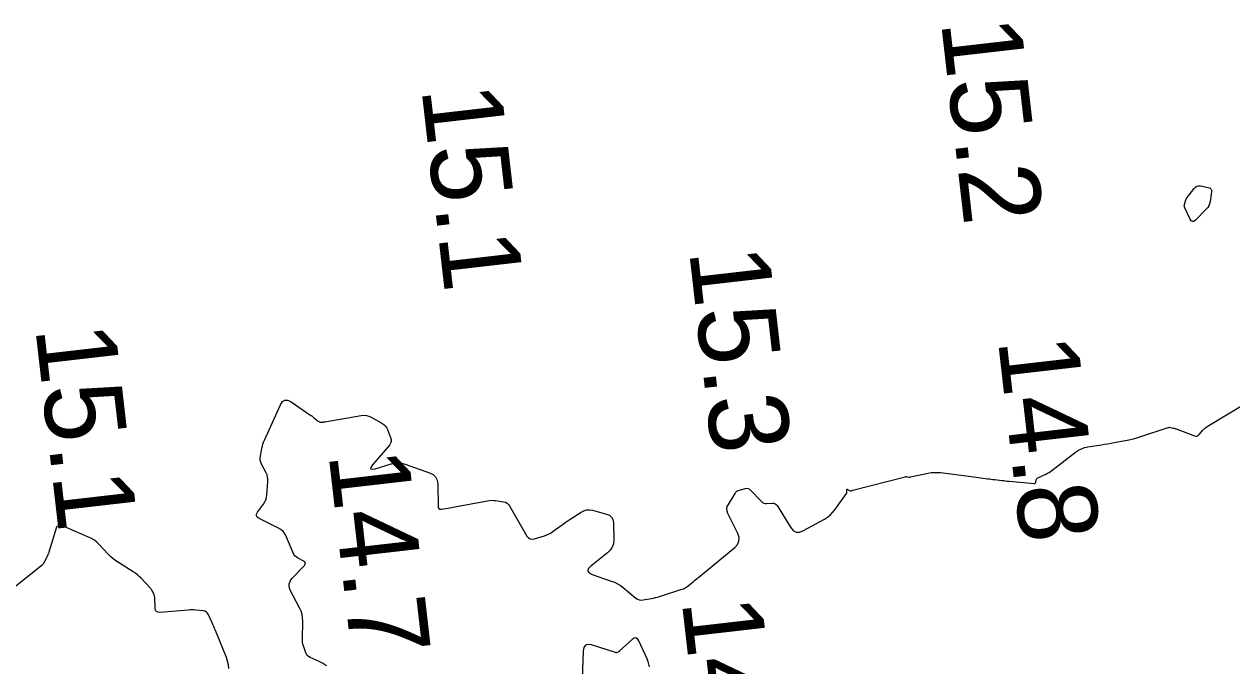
# Model space of a CAD drawing. Extents: x 1023796 to 1112670, y 656573 to 837340.
# Drawn here: x 1109935.4 to 1110011.4, y 680706.9 to 680747.3 of the extents above; entities that cross this region are included whole.
import ezdxf

# ---------------------------------------------------------------- set-up
doc = ezdxf.new("R2010")
doc.units = 0
doc.layers.add('V-CHAN-CONT-15FT', color=7, linetype='Continuous')
doc.layers.add('V-TOPO-SOUN', color=7, linetype='Continuous')

msp = doc.modelspace()

# ---------------------------------------------------------------- linework, layer by layer
at = {"layer": 'V-CHAN-CONT-15FT'}
msp.add_lwpolyline([(1110008.521, 680736.254), (1110008.549, 680736.304), (1110008.582, 680736.351), (1110009.011, 680736.923), (1110009.091, 680737.008), (1110009.184, 680737.062), (1110009.288, 680737.086), (1110009.405, 680737.079), (1110009.895, 680736.992), (1110010, 680736.957), (1110010.07, 680736.897), (1110010.105, 680736.812), (1110010.104, 680736.702), (1110010.018, 680736.102), (1110009.987, 680735.966), (1110009.937, 680735.84), (1110009.867, 680735.724), (1110009.777, 680735.617), (1110009.101, 680734.933), (1110009, 680734.856), (1110008.91, 680734.84), (1110008.83, 680734.885), (1110008.76, 680734.992), (1110008.424, 680735.71), (1110008.405, 680735.763), (1110008.396, 680735.816), (1110008.397, 680735.871), (1110008.409, 680735.926), (1110008.478, 680736.147), (1110008.497, 680736.202)], close=True, dxfattribs=at)
for points in [[(1109954.477, 680706.909), (1109954.359, 680706.983), (1109954.238, 680707.054), (1109954.115, 680707.119), (1109953.99, 680707.18), (1109953.429, 680707.439), (1109953.336, 680707.493), (1109953.26, 680707.562), (1109953.199, 680707.645), (1109953.154, 680707.742), (1109953.008, 680708.162), (1109952.976, 680708.268), (1109952.955, 680708.376), (1109952.942, 680708.484), (1109952.94, 680708.595), (1109952.965, 680709.712), (1109952.957, 680709.932), (1109952.921, 680710.146), (1109952.859, 680710.354), (1109952.769, 680710.555), (1109952.183, 680711.681), (1109952.111, 680711.876), (1109952.105, 680712.062), (1109952.163, 680712.239), (1109952.286, 680712.407), (1109953.068, 680713.225), (1109953.123, 680713.302), (1109953.134, 680713.372), (1109953.102, 680713.435), (1109953.027, 680713.491), (1109952.639, 680713.703), (1109952.549, 680713.762), (1109952.473, 680713.833), (1109952.41, 680713.917), (1109952.361, 680714.013), (1109951.952, 680715.007), (1109951.856, 680715.193), (1109951.732, 680715.354), (1109951.58, 680715.489), (1109951.4, 680715.598), (1109950.219, 680716.181), (1109950.106, 680716.259), (1109950.053, 680716.35), (1109950.059, 680716.456), (1109950.124, 680716.576), (1109950.503, 680717.085), (1109950.587, 680717.216), (1109950.65, 680717.355), (1109950.693, 680717.501), (1109950.714, 680717.655), (1109950.774, 680718.51), (1109950.775, 680718.653), (1109950.755, 680718.792), (1109950.717, 680718.926), (1109950.659, 680719.057), (1109950.374, 680719.595), (1109950.323, 680719.712), (1109950.294, 680719.833), (1109950.286, 680719.958), (1109950.3, 680720.085), (1109950.398, 680720.602), (1109950.426, 680720.73), (1109950.462, 680720.855), (1109950.505, 680720.979), (1109950.555, 680721.099), (1109951.564, 680723.326), (1109951.69, 680723.522), (1109951.843, 680723.619), (1109952.024, 680723.615), (1109952.233, 680723.513), (1109953.483, 680722.657), (1109953.526, 680722.627), (1109953.568, 680722.595), (1109953.608, 680722.561), (1109953.648, 680722.527), (1109953.845, 680722.348), (1109953.864, 680722.332), (1109953.883, 680722.317), (1109953.904, 680722.304), (1109953.926, 680722.292), (1109954.014, 680722.247), (1109954.036, 680722.237), (1109954.059, 680722.231), (1109954.083, 680722.228), (1109954.107, 680722.228), (1109954.231, 680722.239), (1109954.26, 680722.242), (1109954.288, 680722.246), (1109954.317, 680722.25), (1109954.346, 680722.254), (1109956.632, 680722.654), (1109956.801, 680722.67), (1109956.964, 680722.656), (1109957.123, 680722.614), (1109957.276, 680722.543), (1109957.942, 680722.166), (1109958.053, 680722.091), (1109958.148, 680722), (1109958.225, 680721.894), (1109958.285, 680721.774), (1109958.49, 680721.261), (1109958.524, 680721.135), (1109958.523, 680721.016), (1109958.486, 680720.902), (1109958.414, 680720.793), (1109957.355, 680719.541), (1109957.245, 680719.385), (1109957.234, 680719.294), (1109957.322, 680719.268), (1109957.509, 680719.308), (1109958.457, 680719.6), (1109958.694, 680719.654), (1109958.93, 680719.669), (1109959.165, 680719.646), (1109959.4, 680719.584), (1109960.936, 680719.052), (1109961.157, 680718.942), (1109961.317, 680718.787), (1109961.414, 680718.587), (1109961.45, 680718.343), (1109961.472, 680716.952), (1109961.487, 680716.861), (1109961.527, 680716.801), (1109961.594, 680716.771), (1109961.686, 680716.772), (1109962.105, 680716.836), (1109962.21, 680716.852), (1109962.315, 680716.869), (1109962.419, 680716.888), (1109962.524, 680716.907), (1109964.589, 680717.296), (1109964.714, 680717.314), (1109964.838, 680717.322), (1109964.963, 680717.318), (1109965.088, 680717.304), (1109965.59, 680717.226), (1109965.707, 680717.195), (1109965.809, 680717.142), (1109965.896, 680717.066), (1109965.967, 680716.968), (1109967.061, 680715.076), (1109967.152, 680714.959), (1109967.261, 680714.89), (1109967.388, 680714.867), (1109967.534, 680714.893), (1109968.17, 680715.093), (1109968.315, 680715.146), (1109968.454, 680715.209), (1109968.588, 680715.284), (1109968.716, 680715.37), (1109969.216, 680715.737), (1109969.341, 680715.828), (1109969.468, 680715.918), (1109969.596, 680716.005), (1109969.725, 680716.092), (1109970.463, 680716.577), (1109970.633, 680716.667), (1109970.809, 680716.716), (1109970.992, 680716.725), (1109971.181, 680716.694), (1109972.062, 680716.459), (1109972.248, 680716.383), (1109972.381, 680716.266), (1109972.463, 680716.108), (1109972.494, 680715.91), (1109972.516, 680714.829), (1109972.496, 680714.588), (1109972.425, 680714.372), (1109972.303, 680714.179), (1109972.13, 680714.01), (1109971.081, 680713.181), (1109970.921, 680713.017), (1109970.883, 680712.874), (1109970.967, 680712.752), (1109971.172, 680712.65), (1109972.361, 680712.244), (1109972.561, 680712.166), (1109972.752, 680712.071), (1109972.934, 680711.959), (1109973.107, 680711.831), (1109973.911, 680711.177), (1109974.016, 680711.107), (1109974.128, 680711.065), (1109974.247, 680711.048), (1109974.372, 680711.058), (1109974.888, 680711.151), (1109975.017, 680711.177), (1109975.144, 680711.206), (1109975.27, 680711.24), (1109975.396, 680711.277), (1109976.805, 680711.724), (1109976.909, 680711.763), (1109977.008, 680711.811), (1109977.102, 680711.868), (1109977.191, 680711.934), (1109977.536, 680712.219), (1109977.622, 680712.29), (1109977.708, 680712.362), (1109977.795, 680712.433), (1109977.881, 680712.504), (1109980.126, 680714.357), (1109980.303, 680714.549), (1109980.394, 680714.76), (1109980.398, 680714.989), (1109980.315, 680715.237), (1109979.702, 680716.483), (1109979.649, 680716.631), (1109979.635, 680716.777), (1109979.661, 680716.921), (1109979.727, 680717.064), (1109980.146, 680717.754), (1109980.2, 680717.827), (1109980.264, 680717.886), (1109980.338, 680717.931), (1109980.423, 680717.962), (1109980.783, 680718.061), (1109980.87, 680718.074), (1109980.95, 680718.064), (1109981.025, 680718.032), (1109981.093, 680717.976), (1109981.814, 680717.241), (1109981.883, 680717.184), (1109981.959, 680717.144), (1109982.042, 680717.122), (1109982.132, 680717.118), (1109982.506, 680717.138), (1109982.594, 680717.132), (1109982.67, 680717.105), (1109982.736, 680717.057), (1109982.791, 680716.988), (1109983.629, 680715.632), (1109983.798, 680715.429), (1109983.993, 680715.325), (1109984.213, 680715.321), (1109984.46, 680715.416), (1109985.764, 680716.143), (1109985.95, 680716.26), (1109986.12, 680716.394), (1109986.273, 680716.547), (1109986.411, 680716.717), (1109987.155, 680717.744), (1109987.17, 680717.769), (1109987.18, 680717.796), (1109987.185, 680717.824), (1109987.185, 680717.853), (1109987.173, 680717.974), (1109987.174, 680717.999), (1109987.182, 680718.013), (1109987.198, 680718.016), (1109987.222, 680718.008), (1109987.393, 680717.924), (1109987.406, 680717.919), (1109987.419, 680717.917), (1109987.432, 680717.918), (1109987.445, 680717.921), (1109987.498, 680717.94), (1109987.511, 680717.945), (1109987.524, 680717.949), (1109987.538, 680717.953), (1109987.551, 680717.957), (1109990.837, 680718.801), (1109990.866, 680718.807), (1109990.894, 680718.81), (1109990.922, 680718.809), (1109990.951, 680718.806), (1109991.065, 680718.785), (1109991.093, 680718.781), (1109991.121, 680718.78), (1109991.15, 680718.782), (1109991.178, 680718.787), (1109992.283, 680719.024), (1109992.477, 680719.058), (1109992.671, 680719.075), (1109992.867, 680719.075), (1109993.063, 680719.058), (1109994.671, 680718.856), (1109994.829, 680718.836), (1109994.986, 680718.816), (1109995.144, 680718.795), (1109995.302, 680718.774), (1109996.025, 680718.679), (1109996.137, 680718.664), (1109996.249, 680718.65), (1109996.362, 680718.636), (1109996.474, 680718.623), (1109996.924, 680718.57), (1109997.037, 680718.557), (1109997.149, 680718.544), (1109997.262, 680718.533), (1109997.375, 680718.522), (1109998.95, 680718.374), (1109998.988, 680718.375), (1109999.017, 680718.389), (1109999.038, 680718.413), (1109999.051, 680718.449), (1109999.084, 680718.615), (1109999.096, 680718.654), (1109999.115, 680718.687), (1109999.142, 680718.713), (1109999.177, 680718.734), (1109999.698, 680718.973), (1109999.796, 680719.022), (1109999.891, 680719.076), (1109999.983, 680719.135), (1110000.071, 680719.199), (1110001.562, 680720.353), (1110001.736, 680720.471), (1110001.921, 680720.565), (1110002.116, 680720.635), (1110002.322, 680720.68), (1110003.181, 680720.813), (1110003.384, 680720.845), (1110003.587, 680720.879), (1110003.79, 680720.915), (1110003.993, 680720.952), (1110004.802, 680721.105), (1110005.003, 680721.147), (1110005.203, 680721.194), (1110005.401, 680721.249), (1110005.597, 680721.309), (1110007.382, 680721.893), (1110007.424, 680721.903), (1110007.466, 680721.908), (1110007.509, 680721.907), (1110007.552, 680721.9), (1110007.724, 680721.859), (1110007.767, 680721.848), (1110007.809, 680721.836), (1110007.851, 680721.822), (1110007.893, 680721.808), (1110009.033, 680721.376), (1110009.115, 680721.356), (1110009.19, 680721.362), (1110009.259, 680721.393), (1110009.321, 680721.449), (1110009.559, 680721.724), (1110009.62, 680721.79), (1110009.686, 680721.851), (1110009.757, 680721.906), (1110009.832, 680721.955), (1110012.794, 680723.748)], [(1109948.308, 680706.752), (1109948.289, 680706.984), (1109948.241, 680707.212), (1109948.165, 680707.435), (1109947.473, 680709.141), (1109947.423, 680709.262), (1109947.372, 680709.383), (1109947.32, 680709.504), (1109947.267, 680709.624), (1109947.042, 680710.126), (1109946.985, 680710.222), (1109946.91, 680710.295), (1109946.818, 680710.343), (1109946.709, 680710.368), (1109946.237, 680710.418), (1109946.119, 680710.428), (1109946.001, 680710.432), (1109945.882, 680710.43), (1109945.764, 680710.423), (1109943.968, 680710.274), (1109943.851, 680710.281), (1109943.766, 680710.324), (1109943.712, 680710.403), (1109943.689, 680710.517), (1109943.655, 680711.203), (1109943.649, 680711.258), (1109943.639, 680711.311), (1109943.623, 680711.363), (1109943.602, 680711.414), (1109943.507, 680711.614), (1109943.482, 680711.663), (1109943.453, 680711.709), (1109943.42, 680711.754), (1109943.384, 680711.795), (1109942.799, 680712.422), (1109942.685, 680712.536), (1109942.565, 680712.642), (1109942.438, 680712.74), (1109942.304, 680712.829), (1109941.376, 680713.407), (1109941.204, 680713.523), (1109941.04, 680713.649), (1109940.885, 680713.786), (1109940.738, 680713.933), (1109940.171, 680714.545), (1109940.023, 680714.689), (1109939.862, 680714.815), (1109939.688, 680714.922), (1109939.502, 680715.012), (1109938.042, 680715.622), (1109937.992, 680715.642), (1109937.941, 680715.657), (1109937.89, 680715.67), (1109937.837, 680715.679), (1109937.625, 680715.709), (1109937.576, 680715.709), (1109937.537, 680715.695), (1109937.507, 680715.665), (1109937.486, 680715.622), (1109936.997, 680714.064), (1109936.969, 680713.982), (1109936.938, 680713.902), (1109936.904, 680713.822), (1109936.866, 680713.745), (1109936.709, 680713.436), (1109936.666, 680713.362), (1109936.616, 680713.293), (1109936.559, 680713.23), (1109936.494, 680713.174), (1109934.066, 680711.241)], [(1109974.76, 680706.861), (1109974.709, 680707.112), (1109974.617, 680707.358), (1109974.102, 680708.479), (1109974.016, 680708.612), (1109973.915, 680708.671), (1109973.799, 680708.656), (1109973.668, 680708.566), (1109972.87, 680707.831), (1109972.853, 680707.817), (1109972.835, 680707.804), (1109972.816, 680707.793), (1109972.796, 680707.783), (1109972.715, 680707.747), (1109972.695, 680707.74), (1109972.675, 680707.737), (1109972.654, 680707.738), (1109972.633, 680707.743), (1109971.125, 680708.226), (1109970.898, 680708.264), (1109970.734, 680708.215), (1109970.632, 680708.076), (1109970.593, 680707.849), (1109970.544, 680706.085)]]:
    msp.add_lwpolyline(points, dxfattribs=at)

# ---------------------------------------------------------------- texts
at = {"layer": 'V-TOPO-SOUN'}
for s, p in [('15.2 ', (1109993.091, 680747.413)), ('15.1 ', (1109960.422, 680743.213)), ('15.3 ', (1109977.251, 680733.013)), ('15.1 ', (1109936.142, 680728.153)), ('14.8 ', (1109996.671, 680727.403)), ('14.7 ', (1109954.581, 680720.243)), ('14.8 ', (1109976.791, 680710.993))]:
    msp.add_text(s, height=5, rotation=276.55942, dxfattribs=at).set_placement(p)

doc.saveas('drawing.dxf')
